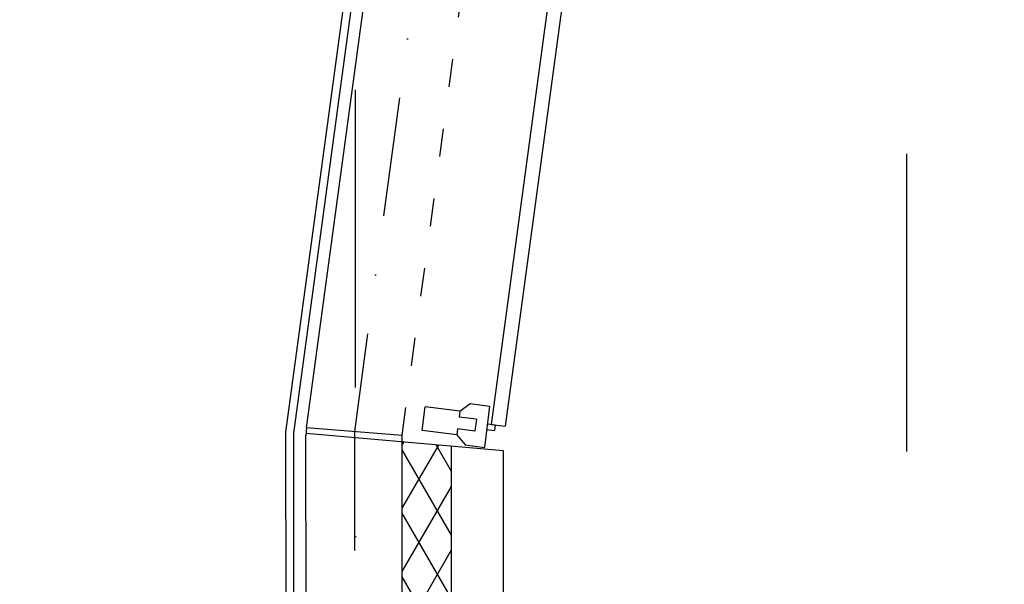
# Model space of a CAD drawing. Header units: millimetres. Extents: x -32221 to 212500, y 31663 to 93766.
# Tile 307 of 340: x 88351 to 90451, y 50381 to 51585. Entities that reach past the tile are written whole.
import ezdxf

# ---------------------------------------------------------------- set-up
doc = ezdxf.new("R2010")
doc.units = ezdxf.units.MM
doc.linetypes.add('DASHDOTX2', pattern=[50.8, 25.4, -12.7, 0, -12.7])
doc.linetypes.add('GCAD_ISO03W100', pattern=[30, 12, -18])
doc.layers.add('osie', color=250, linetype='Continuous')
doc.layers.add('Sciany', color=250, linetype='Continuous')

msp = doc.modelspace()

# ---------------------------------------------------------------- hatches: boundary and pattern name
at = {"layer": 'Sciany', "transparency": 33554687}
h = msp.add_hatch(dxfattribs=at)
h.set_pattern_fill('DIAMONDS', color=256, scale=21.298246, angle=360, style=0)
h.set_pattern_definition([(60, (74679.455, 27072.76), (-58.56231, 33.81097), []), (120, (74679.455, 27072.76), (-58.56231, -33.81097), [])])
h.paths.add_polyline_path([(88656.625, 62052.787), (79453.975, 62062.25), (79453.975, 61960.019), (88656.519, 61950.599)])
h.paths.add_polyline_path([(90450.502, 59450.093), (90442.433, 62050.95), (89849.325, 62051.56), (89849.219, 61949.228), (90340.202, 61948.719), (90347.912, 59463.521)])
h.paths.add_polyline_path([(89271.837, 47649.75), (89271.837, 50675.258), (89166.831, 50684.438), (89169.606, 47649.62)])
h.paths.add_polyline_path([(90134.206, 47841.043), (90143.718, 47841.033), (90340.202, 47840.829), (90347.912, 45355.632), (90450.502, 45342.204), (90442.433, 47943.061), (90152.927, 47943.33), (90134.217, 47943.347), (90134.251, 47884.562)])
h.paths.add_polyline_path([(79426.116, 33439.499), (89271.837, 33439.499), (89271.837, 36567.368), (89166.831, 36576.548), (89169.606, 33541.73), (79426.206, 33529.807)])

# ---------------------------------------------------------------- linework, layer by layer
at = {"layer": 'osie', "linetype": 'DASHDOTX2', "ltscale": 25}
for p, q in [((89067.244, 33019.002), (89067.244, 62730.045)), ((90241.854, 62730.045), (90241.854, 33019.002))]:
    msp.add_line(p, q, dxfattribs=at)
at = {"layer": 'Sciany'}
for p, q in [((88918.777, 50705.542), (90107.889, 59494.939)), ((88935.662, 50703.258), (90124.938, 59491.685)), ((88963.002, 50714.71), (90150.145, 59488.444)), ((89599.863, 52524.547), (89356.839, 50721.817)), ((89629.413, 52520.563), (89386.389, 50717.833)), ((89209.189, 50708.844), (89215.646, 50759.55)), ((89289.712, 50750.118), (89215.646, 50759.55)), ((89289.712, 50750.118), (89311.999, 50766.334)), ((89311.999, 50766.334), (89353.251, 50761.081)), ((89353.251, 50761.081), (89342.018, 50672.874)), ((89289.712, 50750.118), (89288.098, 50737.441)), ((89325.13, 50732.725), (89288.098, 50737.441)), ((88963.002, 50714.71), (88961.425, 50698.196)), ((89166.818, 50698.455), (88963.002, 50714.71)), ((89325.13, 50732.725), (89321.902, 50707.372)), ((89348.388, 50722.893), (89365.29, 50720.741)), ((89356.839, 50721.817), (89386.389, 50717.833)), ((89365.29, 50720.741), (89363.783, 50708.909)), ((88921.488, 48475.651), (88918.777, 50705.542)), ((88938.547, 48458.634), (88935.662, 50703.258)), ((88964.883, 47853.823), (88961.425, 50698.196)), ((89382.588, 50665.575), (88961.823, 50702.361)), ((89169.606, 47649.62), (89166.818, 50698.455)), ((89283.255, 50699.412), (89209.189, 50708.844)), ((89284.869, 50712.088), (89283.255, 50699.412)), ((89283.255, 50699.412), (89300.766, 50678.127)), ((89321.902, 50707.372), (89284.869, 50712.088)), ((89346.881, 50711.062), (89363.783, 50708.909)), ((89271.837, 47649.75), (89271.837, 50675.258)), ((89300.766, 50678.127), (89342.018, 50672.874)), ((89382.588, 47649.75), (89382.588, 50665.575))]:
    msp.add_line(p, q, dxfattribs=at)
at = {"layer": 'Sciany', "linetype": 'DASHDOTX2', "ltscale": 10}
for p, q in [((90248.958, 59475.128), (89064.91, 50706.582)), ((89064.91, 50706.582), (89067.244, 47751.721))]:
    msp.add_line(p, q, dxfattribs=at)
at = {"layer": 'Sciany', "linetype": 'GCAD_ISO03W100', "ltscale": 5}
msp.add_line((89166.818, 50698.455), (90347.914, 59462.882), dxfattribs=at)

doc.saveas('drawing.dxf')
